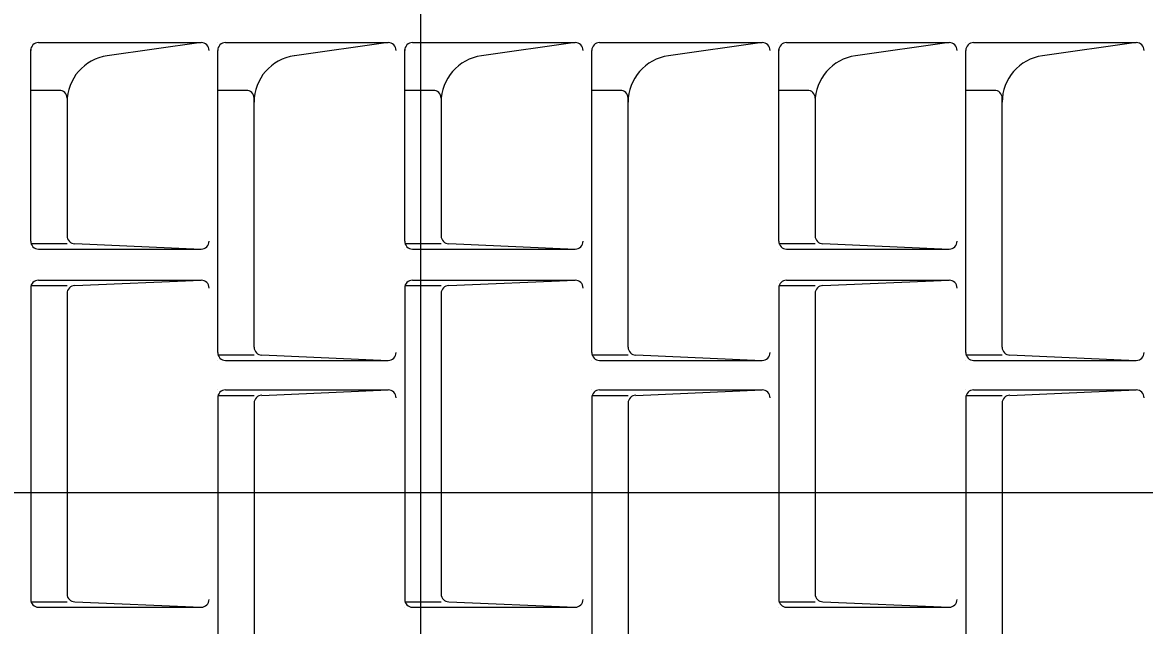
# Model space of a CAD drawing. Extents: x 2087776 to 2104538, y 970919 to 982612.
# Drawn here: x 2096746.8 to 2097120.5, y 978219.1 to 978419.9 of the extents above; entities that cross this region are included whole.
import ezdxf

# ---------------------------------------------------------------- set-up
doc = ezdxf.new("R2010")
doc.units = 0
doc.layers.add('1', color=7, linetype='Continuous')

msp = doc.modelspace()

# ---------------------------------------------------------------- linework, layer by layer
at = {"layer": '1'}
for p, q in [((2096879.33, 978560.02), (2096879.33, 977966.21)), ((2096749.53, 978413.23), (2096749.53, 978413.23)), ((2096749.53, 978413.23), (2096749.53, 978413.23)), ((2096749.53, 978413.23), (2096749.53, 978413.23)), ((2096749.53, 978413.23), (2096749.53, 978413.23)), ((2096752.12, 978413.23), (2096806.31, 978413.23)), ((2096806.31, 978413.23), (2096775.05, 978408.83)), ((2096811.82, 978413.23), (2096811.82, 978413.23)), ((2096811.82, 978413.23), (2096811.82, 978413.23)), ((2096811.82, 978413.23), (2096811.82, 978413.23)), ((2096814.4, 978413.23), (2096868.6, 978413.23)), ((2096868.6, 978413.23), (2096837.34, 978408.83)), ((2096874.1, 978413.23), (2096874.1, 978413.23)), ((2096874.1, 978413.23), (2096874.1, 978413.23)), ((2096874.1, 978413.23), (2096874.1, 978413.23)), ((2096874.1, 978413.23), (2096874.1, 978413.23)), ((2096876.69, 978413.23), (2096930.88, 978413.23)), ((2096930.88, 978413.23), (2096899.62, 978408.83)), ((2096936.39, 978413.23), (2096936.39, 978413.23)), ((2096936.39, 978413.23), (2096936.39, 978413.23)), ((2096936.39, 978413.23), (2096936.39, 978413.23)), ((2096938.97, 978413.23), (2096993.16, 978413.23)), ((2096993.16, 978413.23), (2096961.9, 978408.83)), ((2096998.67, 978413.23), (2096998.67, 978413.23)), ((2096998.67, 978413.23), (2096998.67, 978413.23)), ((2096998.67, 978413.23), (2096998.67, 978413.23)), ((2096998.67, 978413.23), (2096998.67, 978413.23)), ((2097001.26, 978413.23), (2097055.45, 978413.23)), ((2097055.45, 978413.23), (2097024.19, 978408.83)), ((2097060.96, 978413.23), (2097060.96, 978413.23)), ((2097060.96, 978413.23), (2097060.96, 978413.23)), ((2097060.96, 978413.23), (2097060.96, 978413.23)), ((2097063.55, 978413.23), (2097117.74, 978413.23)), ((2097117.74, 978413.23), (2097086.47, 978408.83)), ((2096811.82, 978310.03), (2096811.82, 978410.63)), ((2096936.39, 978310.03), (2096936.39, 978410.63)), ((2097060.96, 978310.03), (2097060.96, 978410.63)), ((2096749.53, 978397.32), (2096749.53, 978397.32)), ((2096759.05, 978397.32), (2096749.53, 978397.32)), ((2096811.82, 978397.32), (2096811.82, 978397.32)), ((2096821.33, 978397.32), (2096811.82, 978397.32)), ((2096874.1, 978397.32), (2096874.1, 978397.32)), ((2096883.62, 978397.32), (2096874.1, 978397.32)), ((2096936.39, 978397.32), (2096936.39, 978397.32)), ((2096945.9, 978397.32), (2096936.39, 978397.32)), ((2096998.67, 978397.32), (2096998.67, 978397.32)), ((2097008.19, 978397.32), (2096998.67, 978397.32)), ((2097060.96, 978397.32), (2097060.96, 978397.32)), ((2097070.47, 978397.32), (2097060.96, 978397.32)), ((2096823.93, 978311.81), (2096823.93, 978394.73)), ((2096948.5, 978311.81), (2096948.5, 978394.73)), ((2097073.07, 978311.81), (2097073.07, 978394.73)), ((2096761.64, 978393.41), (2096761.64, 978348.87)), ((2096886.22, 978393.41), (2096886.22, 978348.87)), ((2097010.78, 978393.41), (2097010.78, 978348.87)), ((2096749.53, 978358.82), (2096749.53, 978358.82)), ((2096761.64, 978358.82), (2096761.64, 978358.82)), ((2096874.1, 978358.82), (2096874.1, 978358.82)), ((2096886.22, 978358.82), (2096886.22, 978358.82)), ((2096998.67, 978358.82), (2096998.67, 978358.82)), ((2097010.78, 978358.82), (2097010.78, 978358.82)), ((2096749.53, 978346.29), (2096761.64, 978346.29)), ((2096764.23, 978346.29), (2096806.31, 978344.49)), ((2096874.1, 978346.29), (2096886.22, 978346.29)), ((2096888.81, 978346.29), (2096930.88, 978344.49)), ((2096998.67, 978346.29), (2097010.78, 978346.29)), ((2097013.37, 978346.29), (2097055.45, 978344.49)), ((2096749.53, 978344.49), (2096749.53, 978344.49)), ((2096752.12, 978344.49), (2096806.31, 978344.49)), ((2096874.1, 978344.49), (2096874.1, 978344.49)), ((2096876.69, 978344.49), (2096930.88, 978344.49)), ((2096998.67, 978344.49), (2096998.67, 978344.49)), ((2097001.26, 978344.49), (2097055.45, 978344.49)), ((2096749.53, 978334.11), (2096749.53, 978334.11)), ((2096749.53, 978334.11), (2096749.53, 978334.11)), ((2096749.53, 978334.11), (2096749.53, 978334.11)), ((2096749.53, 978334.11), (2096749.53, 978334.11)), ((2096752.12, 978334.11), (2096806.31, 978334.11)), ((2096764.23, 978332.32), (2096806.31, 978334.11)), ((2096874.1, 978334.11), (2096874.1, 978334.11)), ((2096874.1, 978334.11), (2096874.1, 978334.11)), ((2096874.1, 978334.11), (2096874.1, 978334.11)), ((2096874.1, 978334.11), (2096874.1, 978334.11)), ((2096876.69, 978334.11), (2096930.88, 978334.11)), ((2096888.81, 978332.32), (2096930.88, 978334.11)), ((2096998.67, 978334.11), (2096998.67, 978334.11)), ((2096998.67, 978334.11), (2096998.67, 978334.11)), ((2096998.67, 978334.11), (2096998.67, 978334.11)), ((2096998.67, 978334.11), (2096998.67, 978334.11)), ((2097001.26, 978334.11), (2097055.45, 978334.11)), ((2097013.37, 978332.32), (2097055.45, 978334.11)), ((2096749.53, 978332.32), (2096761.64, 978332.32)), ((2096749.53, 978331.52), (2096749.53, 978227.85)), ((2096874.1, 978332.32), (2096886.22, 978332.32)), ((2096874.1, 978331.52), (2096874.1, 978227.85)), ((2096998.67, 978332.32), (2097010.78, 978332.32)), ((2096998.67, 978331.52), (2096998.67, 978227.85)), ((2096761.64, 978329.72), (2096761.64, 978229.65)), ((2096886.22, 978329.72), (2096886.22, 978229.65)), ((2097010.78, 978329.72), (2097010.78, 978229.65)), ((2096811.82, 978309.23), (2096823.93, 978309.23)), ((2096826.52, 978309.23), (2096868.6, 978307.43)), ((2096936.39, 978309.23), (2096948.5, 978309.23)), ((2096951.09, 978309.23), (2096993.16, 978307.43)), ((2097060.96, 978309.23), (2097073.07, 978309.23)), ((2097075.66, 978309.23), (2097117.74, 978307.43)), ((2096811.82, 978307.43), (2096811.82, 978307.43)), ((2096811.82, 978307.43), (2096811.82, 978307.43)), ((2096811.82, 978307.43), (2096811.82, 978307.43)), ((2096811.82, 978307.43), (2096811.82, 978307.43)), ((2096814.4, 978307.43), (2096868.6, 978307.43)), ((2096936.39, 978307.43), (2096936.39, 978307.43)), ((2096936.39, 978307.43), (2096936.39, 978307.43)), ((2096936.39, 978307.43), (2096936.39, 978307.43)), ((2096936.39, 978307.43), (2096936.39, 978307.43)), ((2096938.97, 978307.43), (2096993.16, 978307.43)), ((2097060.96, 978307.43), (2097060.96, 978307.43)), ((2097060.96, 978307.43), (2097060.96, 978307.43)), ((2097060.96, 978307.43), (2097060.96, 978307.43)), ((2097060.96, 978307.43), (2097060.96, 978307.43)), ((2097063.55, 978307.43), (2097117.74, 978307.43)), ((2096811.82, 978297.57), (2096811.82, 978297.57)), ((2096811.82, 978297.57), (2096811.82, 978297.57)), ((2096811.82, 978297.57), (2096811.82, 978297.57)), ((2096811.82, 978297.57), (2096811.82, 978297.57)), ((2096814.4, 978297.57), (2096868.6, 978297.57)), ((2096826.52, 978295.78), (2096868.6, 978297.57)), ((2096936.39, 978297.57), (2096936.39, 978297.57)), ((2096936.39, 978297.57), (2096936.39, 978297.57)), ((2096936.39, 978297.57), (2096936.39, 978297.57)), ((2096936.39, 978297.57), (2096936.39, 978297.57)), ((2096938.97, 978297.57), (2096993.16, 978297.57)), ((2096951.09, 978295.78), (2096993.16, 978297.57)), ((2097060.96, 978297.57), (2097060.96, 978297.57)), ((2097060.96, 978297.57), (2097060.96, 978297.57)), ((2097060.96, 978297.57), (2097060.96, 978297.57)), ((2097060.96, 978297.57), (2097060.96, 978297.57)), ((2097063.55, 978297.57), (2097117.74, 978297.57)), ((2097075.66, 978295.78), (2097117.74, 978297.57)), ((2096811.82, 978295.78), (2096823.93, 978295.78)), ((2096811.82, 978294.98), (2096811.82, 978191.33)), ((2096823.93, 978293.2), (2096823.93, 978193.11)), ((2096936.39, 978295.78), (2096948.5, 978295.78)), ((2096936.39, 978294.98), (2096936.39, 978191.33)), ((2096948.5, 978293.2), (2096948.5, 978193.11)), ((2097060.96, 978295.78), (2097073.07, 978295.78)), ((2097060.96, 978294.98), (2097060.96, 978191.33)), ((2097073.07, 978293.2), (2097073.07, 978193.11)), ((2096308.3, 978263.47), (2097371.62, 978263.47)), ((2096749.53, 978227.05), (2096761.64, 978227.05)), ((2096764.23, 978227.05), (2096806.31, 978225.25)), ((2096874.1, 978227.05), (2096886.22, 978227.05)), ((2096888.81, 978227.05), (2096930.88, 978225.25)), ((2096998.67, 978227.05), (2097010.78, 978227.05)), ((2097013.37, 978227.05), (2097055.45, 978225.25)), ((2096749.53, 978225.25), (2096749.53, 978225.25)), ((2096749.53, 978225.25), (2096749.53, 978225.25)), ((2096752.12, 978225.25), (2096806.31, 978225.25)), ((2096874.1, 978225.25), (2096874.1, 978225.25)), ((2096874.1, 978225.25), (2096874.1, 978225.25)), ((2096876.69, 978225.25), (2096930.88, 978225.25)), ((2096998.67, 978225.25), (2096998.67, 978225.25)), ((2096998.67, 978225.25), (2096998.67, 978225.25)), ((2097001.26, 978225.25), (2097055.45, 978225.25))]:
    msp.add_line(p, q, dxfattribs=at)
for points in [[(2096749.53, 978347.08), (2096749.53, 978410.88)], [(2096874.1, 978347.08), (2096874.1, 978410.88)], [(2096998.67, 978347.08), (2096998.67, 978410.88)]]:
    msp.add_lwpolyline(points, dxfattribs=at)
for centre, radius, start, end in [((2096752.13, 978410.63), 2.6, 90, 180), ((2096806.32, 978410.63), 2.6, 0, 90), ((2096814.41, 978410.63), 2.6, 90, 180), ((2096868.6, 978410.63), 2.6, 0, 90), ((2096876.69, 978410.63), 2.6, 90, 180), ((2096930.88, 978410.63), 2.6, 0, 90), ((2096938.98, 978410.63), 2.6, 90, 180), ((2096993.17, 978410.63), 2.6, 0, 90), ((2097001.26, 978410.63), 2.6, 90, 180), ((2097055.45, 978410.63), 2.6, 0, 90), ((2097063.55, 978410.63), 2.6, 90, 180), ((2097117.74, 978410.63), 2.6, 0, 90), ((2096777.22, 978393.41), 15.57, 98.0043, 180), ((2096839.5, 978393.41), 15.57, 98.0043, 180), ((2096901.79, 978393.41), 15.57, 98.0043, 180), ((2096964.07, 978393.41), 15.57, 98.0043, 180), ((2097026.35, 978393.41), 15.57, 98.0043, 180), ((2097088.64, 978393.41), 15.57, 98.0043, 180), ((2096759.05, 978394.73), 2.6, 0, 90.0098), ((2096821.33, 978394.73), 2.6, 0, 90.0098), ((2096883.62, 978394.73), 2.6, 0, 90.0098), ((2096945.9, 978394.73), 2.6, 0, 90.0098), ((2097008.19, 978394.73), 2.6, 0, 90.0098), ((2097070.47, 978394.73), 2.6, 0, 90.0098), ((2096764.24, 978348.88), 2.6, 180, 270), ((2096888.81, 978348.88), 2.6, 180, 270), ((2097013.38, 978348.88), 2.6, 180, 270), ((2096752.13, 978347.08), 2.6, 180, 270), ((2096806.32, 978347.08), 2.6, 270, 360), ((2096876.69, 978347.08), 2.6, 180, 270), ((2096930.88, 978347.08), 2.6, 270, 360), ((2097001.26, 978347.08), 2.6, 180, 270), ((2097055.45, 978347.08), 2.6, 270, 360), ((2096752.13, 978331.51), 2.6, 90, 180), ((2096806.32, 978331.51), 2.6, 0, 90), ((2096876.69, 978331.51), 2.6, 90, 180), ((2096930.88, 978331.51), 2.6, 0, 90), ((2097001.26, 978331.51), 2.6, 90, 180), ((2097055.45, 978331.51), 2.6, 0, 90), ((2096764.24, 978329.72), 2.6, 90, 180), ((2096888.81, 978329.72), 2.6, 90, 180), ((2097013.38, 978329.72), 2.6, 90, 180), ((2096826.52, 978311.81), 2.6, 180, 270), ((2096951.09, 978311.81), 2.6, 180, 270), ((2097075.66, 978311.81), 2.6, 180, 270), ((2096814.41, 978310.02), 2.6, 180, 270), ((2096868.6, 978310.02), 2.6, 270, 360), ((2096938.98, 978310.02), 2.6, 180, 270), ((2096993.17, 978310.02), 2.6, 270, 360), ((2097063.55, 978310.02), 2.6, 180, 270), ((2097117.74, 978310.02), 2.6, 270, 360), ((2096814.41, 978294.98), 2.6, 90, 180), ((2096868.6, 978294.98), 2.6, 0, 90), ((2096938.98, 978294.98), 2.6, 90, 180), ((2096993.17, 978294.98), 2.6, 0, 90), ((2097063.55, 978294.98), 2.6, 90, 180), ((2097117.74, 978294.98), 2.6, 0, 90), ((2096826.52, 978293.19), 2.6, 90, 180), ((2096951.09, 978293.19), 2.6, 90, 180), ((2097075.66, 978293.19), 2.6, 90, 180), ((2096764.24, 978229.64), 2.6, 180, 270), ((2096888.81, 978229.64), 2.6, 180, 270), ((2097013.38, 978229.64), 2.6, 180, 270), ((2096752.13, 978227.85), 2.6, 180, 270), ((2096806.32, 978227.85), 2.6, 270, 360), ((2096876.69, 978227.85), 2.6, 180, 270), ((2096930.88, 978227.85), 2.6, 270, 360), ((2097001.26, 978227.85), 2.6, 180, 270), ((2097055.45, 978227.85), 2.6, 270, 360)]:
    msp.add_arc(centre, radius, start, end, dxfattribs=at)

doc.saveas('drawing.dxf')
